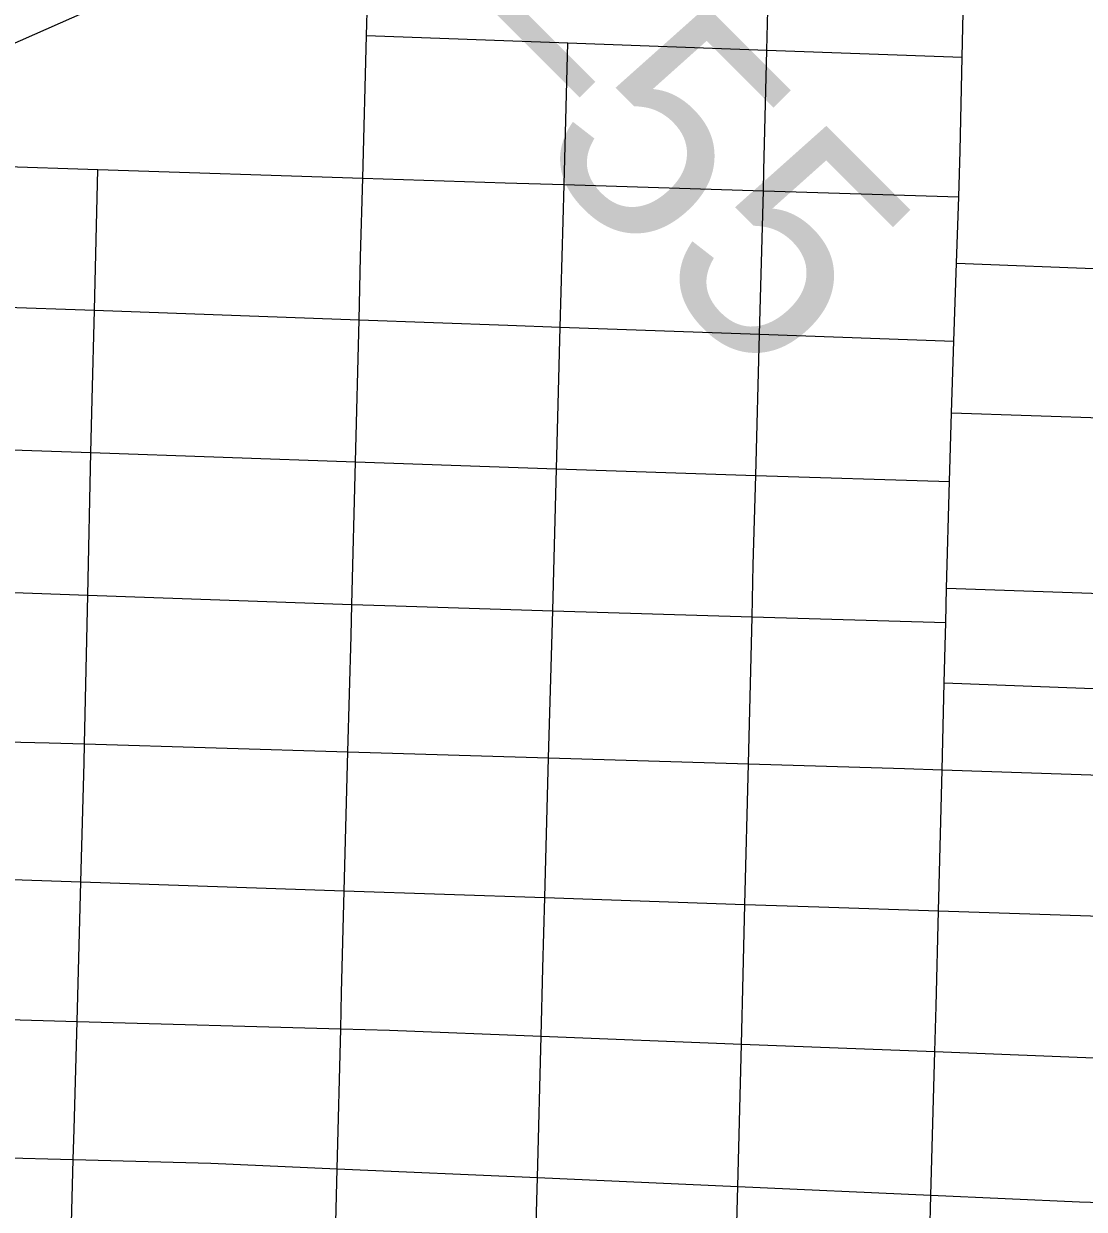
# Model space of a CAD drawing. Extents: x -132.8 to -73.3, y -60 to -26.
# Drawn here: x -124.741 to -124.275, y -48.95 to -48.428 of the extents above; entities that cross this region are included whole.
import ezdxf

# ---------------------------------------------------------------- set-up
doc = ezdxf.new("R2010")
doc.units = 0
for name, color, linetype in [('tdCoCityStreetMajor', 7, 'Continuous'), ('tdCoCityStreetMinor', 7, 'Continuous'), ('tdCoInt', 7, 'Continuous'), ('tdStHwyIntRefPost1', 7, 'Continuous'), ('tdStHwyIntRefPost5', 7, 'Continuous')]:
    doc.layers.add(name, color=color, linetype=linetype)

msp = doc.modelspace()

# ---------------------------------------------------------------- linework, layer by layer
at = {"layer": 'tdCoCityStreetMajor'}
msp.add_lwpolyline([(-125.00974, -48.7381), (-124.87427, -48.74127), (-124.73012, -48.74464), (-124.71451, -48.74511), (-124.59863, -48.7486), (-124.51033, -48.75127), (-124.42243, -48.75392), (-124.3538, -48.75598), (-124.33725, -48.75654), (-124.21053, -48.76077), (-124.08547, -48.76494), (-123.95651, -48.76924)], dxfattribs=at)
at = {"layer": 'tdCoCityStreetMinor'}
for p, q in [((-124.32836, -48.44297), (-124.32773, -48.41275)), ((-124.59216, -48.49618), (-124.59051, -48.43344)), ((-124.59051, -48.43344), (-124.50188, -48.43666)), ((-124.50358, -48.49902), (-124.50188, -48.43666)), ((-124.50188, -48.43666), (-124.41427, -48.43985)), ((-124.41427, -48.43985), (-124.32836, -48.44297)), ((-124.83234, -48.48836), (-124.70865, -48.49238)), ((-124.71023, -48.55431), (-124.70865, -48.49238)), ((-124.70865, -48.49238), (-124.59216, -48.49618)), ((-124.50358, -48.49902), (-124.41583, -48.50172)), ((-124.41754, -48.56485), (-124.41583, -48.50172)), ((-124.41583, -48.50172), (-124.3299, -48.50437)), ((-124.33086, -48.53353), (-124.3299, -48.50437)), ((-124.33199, -48.56793), (-124.33086, -48.53353)), ((-124.33086, -48.53353), (-124.08229, -48.5434)), ((-124.82988, -48.55001), (-124.71023, -48.55431)), ((-124.71023, -48.55431), (-124.59377, -48.5585)), ((-124.59534, -48.62097), (-124.59377, -48.5585)), ((-124.50688, -48.62403), (-124.50524, -48.56169)), ((-124.50524, -48.56169), (-124.41754, -48.56485)), ((-124.41921, -48.62696), (-124.41754, -48.56485)), ((-124.41754, -48.56485), (-124.33199, -48.56793)), ((-124.33303, -48.59947), (-124.33199, -48.56793)), ((-124.33402, -48.62962), (-124.33303, -48.59947)), ((-124.33303, -48.59947), (-124.07926, -48.60806)), ((-124.71309, -48.67962), (-124.71174, -48.61695)), ((-124.71174, -48.61695), (-124.59534, -48.62097)), ((-124.59692, -48.68372), (-124.59534, -48.62097)), ((-124.59534, -48.62097), (-124.50688, -48.62403)), ((-124.41921, -48.62696), (-124.33402, -48.62962)), ((-124.33523, -48.67653), (-124.33402, -48.62962)), ((-124.33563, -48.69175), (-124.33523, -48.67653)), ((-124.33523, -48.67653), (-124.13898, -48.68352)), ((-124.71309, -48.67962), (-124.59692, -48.68372)), ((-124.50853, -48.6865), (-124.42084, -48.68917)), ((-124.42084, -48.68917), (-124.33563, -48.69175)), ((-124.3363, -48.71827), (-124.2091, -48.7229)), ((-124.71782, -48.86721), (-124.71613, -48.80578)), ((-124.71613, -48.80578), (-124.60026, -48.80972)), ((-124.60026, -48.80972), (-124.51203, -48.81273)), ((-124.51203, -48.81273), (-124.42395, -48.81573)), ((-124.33879, -48.81853), (-124.21286, -48.8226)), ((-124.87745, -48.8627), (-124.71782, -48.86721)), ((-124.71782, -48.86721), (-124.60184, -48.87048)), ((-124.60334, -48.93201), (-124.60184, -48.87048)), ((-124.51526, -48.93593), (-124.51366, -48.8737)), ((-124.51366, -48.8737), (-124.42551, -48.87714)), ((-124.42714, -48.93985), (-124.42551, -48.87714)), ((-124.42551, -48.87714), (-124.34038, -48.88047)), ((-124.34211, -48.94364), (-124.34038, -48.88047)), ((-124.34038, -48.88047), (-124.21565, -48.88535)), ((-124.87904, -48.92361), (-124.71949, -48.9279)), ((-124.72118, -48.98929), (-124.71949, -48.9279)), ((-124.60481, -48.99216), (-124.60334, -48.93201)), ((-124.60334, -48.93201), (-124.51526, -48.93593)), ((-124.51676, -48.99433), (-124.51526, -48.93593)), ((-124.51526, -48.93593), (-124.42714, -48.93985)), ((-124.42862, -48.99656), (-124.42714, -48.93985)), ((-124.42714, -48.93985), (-124.34211, -48.94364)), ((-124.34362, -48.99873), (-124.34211, -48.94364))]:
    msp.add_line(p, q, dxfattribs=at)
for points in [[(-124.41427, -48.43985), (-124.41165, -48.33419), (-124.41091, -48.3046)], [(-124.59051, -48.43344), (-124.5901, -48.41788), (-124.58962, -48.39962), (-124.58912, -48.38845), (-124.58848, -48.38429), (-124.58723, -48.38098), (-124.58495, -48.37922), (-124.58133, -48.37822), (-124.57183, -48.3784), (-124.56242, -48.37759), (-124.52269, -48.367)], [(-124.41583, -48.50172), (-124.41559, -48.49276), (-124.41427, -48.43985)], [(-124.3299, -48.50437), (-124.32923, -48.48417), (-124.32836, -48.44297)], [(-124.59377, -48.5585), (-124.59307, -48.53081), (-124.59216, -48.49618)], [(-124.59216, -48.49618), (-124.52951, -48.49822), (-124.50358, -48.49902)], [(-124.50524, -48.56169), (-124.50401, -48.51506), (-124.50358, -48.49902)], [(-124.71174, -48.61695), (-124.71123, -48.59355), (-124.71023, -48.55431)], [(-124.59377, -48.5585), (-124.52828, -48.56086), (-124.50524, -48.56169)], [(-124.87251, -48.67398), (-124.8721, -48.6583), (-124.87136, -48.6218), (-124.87111, -48.6172), (-124.87035, -48.6147), (-124.86937, -48.61367), (-124.86875, -48.61301), (-124.86607, -48.6118), (-124.86313, -48.61172), (-124.71174, -48.61695)], [(-124.50853, -48.6865), (-124.50821, -48.67462), (-124.50688, -48.62403)], [(-124.50688, -48.62403), (-124.44991, -48.62599), (-124.41921, -48.62696)], [(-124.42084, -48.68917), (-124.42028, -48.66637), (-124.41921, -48.62696)], [(-124.87251, -48.67398), (-124.80659, -48.67631), (-124.71309, -48.67962)], [(-124.71613, -48.80578), (-124.71469, -48.75335), (-124.71451, -48.74511), (-124.71451, -48.74511), (-124.71309, -48.67962)], [(-124.60026, -48.80972), (-124.59863, -48.7486), (-124.59726, -48.69752), (-124.59692, -48.68372)], [(-124.59692, -48.68372), (-124.5776, -48.68441), (-124.50853, -48.6865)], [(-124.51203, -48.81273), (-124.51033, -48.75127), (-124.50853, -48.6865)], [(-124.42395, -48.81573), (-124.42243, -48.75392), (-124.42084, -48.68917)], [(-124.3363, -48.71827), (-124.33589, -48.70193), (-124.33563, -48.69175)], [(-124.33879, -48.81853), (-124.33725, -48.75654), (-124.3363, -48.71827)], [(-124.87584, -48.80126), (-124.76798, -48.80401), (-124.71613, -48.80578)], [(-124.60184, -48.87048), (-124.60145, -48.85461), (-124.60026, -48.80972)], [(-124.51366, -48.8737), (-124.51289, -48.84379), (-124.51203, -48.81273)], [(-124.42551, -48.87714), (-124.42472, -48.84664), (-124.42395, -48.81573)], [(-124.42395, -48.81573), (-124.39141, -48.81684), (-124.33879, -48.81853)], [(-124.34038, -48.88047), (-124.33984, -48.8605), (-124.33879, -48.81853)], [(-124.71949, -48.9279), (-124.71913, -48.91463), (-124.71782, -48.86721)], [(-124.60184, -48.87048), (-124.58031, -48.87109), (-124.51366, -48.8737)], [(-124.71949, -48.9279), (-124.65898, -48.92953), (-124.60334, -48.93201)], [(-124.34211, -48.94364), (-124.27674, -48.94655), (-124.21868, -48.9484)]]:
    msp.add_lwpolyline(points, dxfattribs=at)
at = {"layer": 'tdCoInt'}
msp.add_lwpolyline([(-124.79166, -48.45724), (-124.5497, -48.35031)], dxfattribs=at)

# ---------------------------------------------------------------- texts
at = {"layer": 'tdStHwyIntRefPost1'}
msp.add_text('‒‒55', height=0.1, rotation=315, dxfattribs=at).set_placement((-124.62444, -48.37822))
at = {"layer": 'tdStHwyIntRefPost5'}
msp.add_text('‒‒55', height=0.1, rotation=315, dxfattribs=at).set_placement((-124.62444, -48.37822))

doc.saveas('drawing.dxf')
